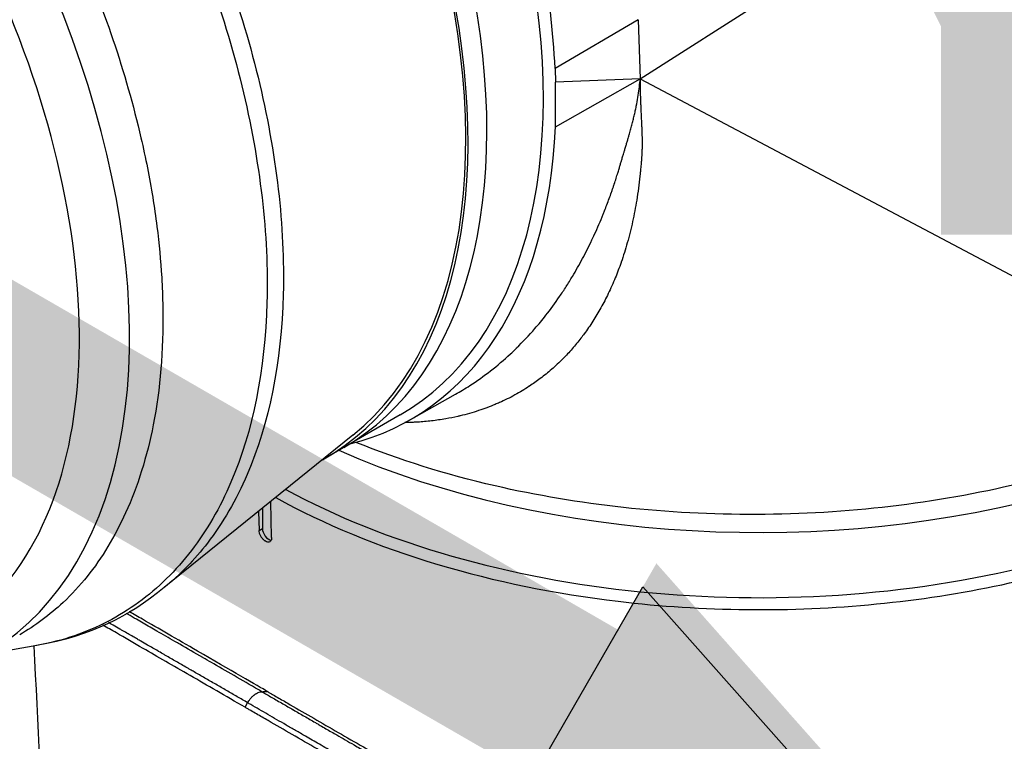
# Model space of a CAD drawing. Header units: millimetres. Extents: x 0 to 4378, y 0 to 2397.
# Tile 643 of 656: x 2618 to 2673, y 1906 to 1947. Entities that reach past the tile are written whole.
import ezdxf

# ---------------------------------------------------------------- set-up
doc = ezdxf.new("R2010")
doc.units = ezdxf.units.MM
doc.header["$LTSCALE"] = 0.2
doc.layers.add('01_Object Line', color=4, linetype='Continuous')
doc.layers.add('07_Special Line2', color=76, linetype='Continuous')
doc.layers.add('14_Mark', color=7, linetype='Continuous', true_color=0xe03c31)
doc.styles.add('Rainbow-5.0 Style', font='malgunsl.ttf')

# ---------------------------------------------------------------- blocks, each defined once
blk = doc.blocks.new('Blk$A18R2-0W24D')
for p, q in [((-84.977, 1084.592), (-52.41, 1105.354)), ((-85.085, 1087.921), (-89.78, 1085.162)), ((-85.085, 1087.921), (-84.977, 1084.592)), ((-89.78, 1085.162), (-89.755, 1084.396)), ((-89.755, 1081.881), (-84.977, 1084.592)), ((-84.977, 1084.592), (-89.755, 1084.396)), ((-84.977, 1084.592), (-51.064, 1066.629)), ((-89.755, 1081.881), (-89.755, 1084.396)), ((-98.026, 1065.334), (-95.397, 1066.814)), ((-105.924, 1065.989), (-105.927, 1065.987)), ((-98.516, 1065.647), (-102.759, 1063.198)), ((-106.866, 1065.445), (-106.867, 1065.445)), ((-101.181, 1064.502), (-111.813, 1055.922)), ((-105.761, 1058.733), (-105.807, 1060.769)), ((-106.492, 1060.216), (-106.468, 1059.141)), ((-106.278, 1060.389), (-106.278, 1059.251)), ((-106.468, 1059.141), (-106.278, 1059.251)), ((-114.081, 1054.534), (-114.083, 1054.535)), ((-113.92, 1054.637), (-113.921, 1054.638)), ((-115.035, 1053.992), (-115.036, 1053.993)), ((-115.34, 1053.84), (-115.341, 1053.84)), ((-119.005, 1052.658), (-121.943, 1052.122)), ((-107.261, 1049.175), (-107.114, 1049.429))]:
    blk.add_line(p, q)
for centre, major_axis, start_param, end_param in [((-118.016, 1099.422), (19.5, -33.775), 0, 3.141593), ((-121.198, 1097.585), (19.5, -33.775), 0, 3.141593), ((-122.259, 1096.973), (19.5, -33.775), 6.276472, 9.431491), ((-122.259, 1096.973), (19.408, -33.617), 0.0902, 2.343313), ((-141.351, 1085.95), (19.5, -33.775), 5.497787, 10.210176), ((-142.765, 1085.134), (-18.5, 32.043), 2.086336, 7.338442), ((-142.765, 1085.134), (15.738, -27.258), 0, 3.141593), ((-117.663, 1099.626), (19.759, -34.223), 6.121179, 7.017951), ((-78.277, 1081.541), (39, 0), 4.059541, 6.283185), ((-78.277, 1077.867), (39, 0), 3.958709, 6.283185), ((-125.441, 1095.136), (17.5, -30.311), 0.128875, 0.129098), ((-125.441, 1095.136), (17.5, -30.311), 0.064864, 0.064931), ((-78.277, 1082.766), (35.95, 0), 4.146838, 4.146856), ((-78.277, 1082.766), (-35.75, 0), 1.01204, 1.012056), ((-122.259, 1096.973), (17.975, -31.134), 6.138093, 6.13814), ((-122.259, 1096.973), (17.975, -31.134), 6.181498, 6.181607), ((-122.259, 1096.973), (19.5, -33.775), 6.031429, 6.031432), ((-105.925, 1059.047), (0.25, -0.433), 3.926991, 5.901437)]:
    blk.add_ellipse(centre, major_axis=major_axis, ratio=0.57735, start_param=start_param, end_param=end_param)
for points, knots in [([(-89.78, 1085.162), (-89.961, 1089.359), (-90.817, 1093.873), (-93.755, 1102.927), (-95.781, 1107.389), (-99.517, 1113.705), (-100.868, 1115.733), (-104.443, 1120.512), (-106.758, 1123.125), (-111.825, 1127.913), (-114.558, 1130), (-117.309, 1131.629)], [0.000001, 0.000001, 0.000001, 0.000001, 1.5059, 1.5059, 2.97435, 2.97435, 3.704759, 3.704759, 4.78473, 4.78473, 5.948679, 5.948679, 5.948679, 5.948679]), ([(-158.963, 1120.815), (-158.747, 1120.94), (-158.526, 1121.059), (-156.145, 1122.254), (-153.631, 1122.763), (-150.121, 1122.582), (-149.282, 1122.481), (-147.59, 1122.172), (-146.739, 1121.967), (-145.248, 1121.518), (-144.613, 1121.299), (-143.188, 1120.749), (-142.397, 1120.403), (-139.845, 1119.158), (-138.08, 1118.099), (-135.452, 1116.246), (-134.588, 1115.589), (-131.977, 1113.445), (-130.273, 1111.824), (-126.953, 1108.258), (-125.338, 1106.331), (-123.244, 1103.47), (-122.673, 1102.647), (-120.893, 1099.943), (-119.763, 1098.003), (-118.072, 1094.808), (-117.465, 1093.581), (-115.232, 1088.674), (-113.983, 1084.922), (-112.998, 1080.695), (-112.876, 1080.131), (-112.545, 1078.458), (-112.367, 1077.357), (-112.106, 1075.296), (-112.016, 1074.332), (-111.945, 1073.12), (-111.932, 1072.856), (-111.909, 1072.26), (-111.901, 1071.929), (-111.867, 1069.291), (-112.04, 1067.115), (-112.786, 1063.296), (-113.315, 1061.63), (-114.605, 1058.79), (-115.32, 1057.598), (-116.584, 1056.021), (-117.035, 1055.533), (-118.269, 1054.378), (-119.092, 1053.767), (-119.969, 1053.262)], [-15.239477, -15.239477, -15.239477, -15.239477, -15.108609, -15.108609, -13.849844, -13.849844, -13.463904, -13.463904, -13.089163, -13.089163, -12.81484, -12.81484, -12.477495, -12.477495, -11.730734, -11.730734, -11.361808, -11.361808, -10.602116, -10.602116, -9.828923, -9.828923, -9.52606, -9.52606, -8.853377, -8.853377, -8.441314, -8.441314, -7.222484, -7.222484, -7.034016, -7.034016, -6.660525, -6.660525, -6.323716, -6.323716, -6.229416, -6.229416, -6.109948, -6.109948, -5.270194, -5.270194, -4.520306, -4.520306, -3.848466, -3.848466, -3.513318, -3.513318, -2.988757, -2.988757, -2.988757, -2.988757]), ([(-128.239, 1118.29), (-125.143, 1115.656), (-122.172, 1112.498), (-118.09, 1107.171), (-116.744, 1105.215), (-114.267, 1101.196), (-113.138, 1099.139), (-111.095, 1094.934), (-110.174, 1092.764), (-108.607, 1088.457), (-107.958, 1086.319), (-106.925, 1082.074), (-106.539, 1079.948), (-106.066, 1075.86), (-105.973, 1073.89), (-106.125, 1068.201), (-106.818, 1064.734), (-108.671, 1060.421), (-109.417, 1059.138), (-111.155, 1056.875), (-112.161, 1055.887), (-114.375, 1054.278), (-115.579, 1053.653), (-117.559, 1052.972), (-118.27, 1052.786), (-119.004, 1052.652)], [0.0000101, 0.0000101, 0.0000101, 0.0000101, 0.1205223, 0.1205223, 0.1837668, 0.1837668, 0.2470112, 0.2470112, 0.3102557, 0.3102557, 0.3735002, 0.3735002, 0.4367446, 0.4367446, 0.4999891, 0.4999891, 0.6264781, 0.6264781, 0.6897225, 0.6897225, 0.752967, 0.752967, 0.8162115, 0.8162115, 0.8493915, 0.8493915, 0.8493915, 0.8493915]), ([(-126.673, 1118.239), (-123.823, 1115.725), (-121.09, 1112.776), (-117.202, 1107.701), (-115.852, 1105.741), (-113.37, 1101.713), (-112.239, 1099.652), (-110.191, 1095.437), (-109.268, 1093.262), (-107.698, 1088.945), (-107.047, 1086.802), (-106.011, 1082.548), (-105.625, 1080.417), (-105.15, 1076.32), (-105.057, 1074.346), (-105.21, 1068.645), (-105.904, 1065.17), (-107.762, 1060.847), (-108.509, 1059.561), (-110.104, 1057.485), (-110.921, 1056.643), (-111.813, 1055.923)], [-0.9999997, -0.9999997, -0.9999997, -0.9999997, -0.8874103, -0.8874103, -0.8234994, -0.8234994, -0.7595886, -0.7595886, -0.6956777, -0.6956777, -0.6317668, -0.6317668, -0.5678559, -0.5678559, -0.503945, -0.503945, -0.3761233, -0.3761233, -0.3122124, -0.3122124, -0.2591427, -0.2591427, -0.2591427, -0.2591427]), ([(-84.977, 1084.592), (-84.978, 1084.48), (-84.978, 1084.367), (-84.978, 1084.142), (-84.976, 1084.031), (-84.973, 1083.807), (-84.97, 1083.694), (-84.963, 1083.466), (-84.959, 1083.351), (-84.954, 1083.215), (-84.954, 1083.196), (-84.953, 1083.173), (-84.952, 1083.168), (-84.949, 1083.094), (-84.946, 1083.018), (-84.939, 1082.864), (-84.936, 1082.787), (-84.93, 1082.657), (-84.927, 1082.605), (-84.921, 1082.475), (-84.917, 1082.393), (-84.909, 1082.228), (-84.905, 1082.145), (-84.898, 1081.975), (-84.894, 1081.887), (-84.89, 1081.794), (-84.89, 1081.79), (-84.887, 1081.717), (-84.885, 1081.651), (-84.88, 1081.521), (-84.878, 1081.456), (-84.875, 1081.328), (-84.874, 1081.266), (-84.873, 1081.14), (-84.872, 1081.078), (-84.872, 1080.994), (-84.872, 1080.97), (-84.872, 1080.868), (-84.872, 1080.796), (-84.873, 1080.702), (-84.874, 1080.675), (-84.875, 1080.606), (-84.876, 1080.566), (-84.878, 1080.511), (-84.878, 1080.494), (-84.879, 1080.469), (-84.88, 1080.461), (-84.88, 1080.449), (-84.88, 1080.443), (-84.881, 1080.437), (-84.881, 1080.433), (-84.881, 1080.43), (-84.881, 1080.423), (-84.882, 1080.411), (-84.884, 1080.377), (-84.885, 1080.355), (-84.888, 1080.305), (-84.89, 1080.277), (-84.892, 1080.242), (-84.893, 1080.237), (-84.895, 1080.205), (-84.897, 1080.175), (-84.9, 1080.128), (-84.901, 1080.112), (-84.904, 1080.074), (-84.905, 1080.053), (-84.91, 1079.991), (-84.913, 1079.949), (-84.918, 1079.882), (-84.92, 1079.859), (-84.923, 1079.824), (-84.924, 1079.812), (-84.926, 1079.794), (-84.926, 1079.784), (-84.927, 1079.775), (-84.928, 1079.769), (-84.928, 1079.764), (-84.938, 1079.651), (-84.948, 1079.541), (-84.966, 1079.349), (-84.975, 1079.267), (-84.986, 1079.159), (-84.989, 1079.133), (-85.042, 1078.646), (-85.103, 1078.197), (-85.241, 1077.348), (-85.317, 1076.947), (-85.493, 1076.143), (-85.593, 1075.742), (-85.808, 1074.977), (-85.922, 1074.614), (-86.047, 1074.255), (-86.049, 1074.25), (-86.156, 1073.942), (-86.267, 1073.65), (-86.508, 1073.065), (-86.638, 1072.773), (-86.907, 1072.215), (-87.045, 1071.949), (-87.336, 1071.428), (-87.488, 1071.173), (-87.803, 1070.684), (-87.965, 1070.449), (-88.193, 1070.14), (-88.255, 1070.057), (-88.479, 1069.767), (-88.645, 1069.566), (-88.985, 1069.178), (-89.16, 1068.991), (-89.544, 1068.604), (-89.754, 1068.408), (-90.18, 1068.037), (-90.394, 1067.863), (-90.812, 1067.548), (-91.014, 1067.405), (-91.221, 1067.268), (-91.225, 1067.266), (-91.495, 1067.088), (-91.767, 1066.925), (-92.329, 1066.617), (-92.62, 1066.474), (-92.994, 1066.307), (-93.072, 1066.273), (-93.458, 1066.111), (-93.771, 1065.994), (-94.429, 1065.778), (-94.774, 1065.68), (-95.146, 1065.592), (-95.165, 1065.587), (-95.207, 1065.578), (-95.231, 1065.572), (-95.475, 1065.516), (-95.705, 1065.47), (-96.076, 1065.405), (-96.214, 1065.383), (-96.609, 1065.327), (-96.871, 1065.296), (-97.265, 1065.261), (-97.392, 1065.251), (-97.531, 1065.242), (-97.543, 1065.242), (-97.556, 1065.241), (-97.558, 1065.241), (-97.624, 1065.237), (-97.696, 1065.233), (-97.854, 1065.225), (-97.939, 1065.222), (-98.098, 1065.217), (-98.169, 1065.215), (-98.244, 1065.214)], [0, 0, 0, 0, 0.0077515, 0.0077515, 0.0151382, 0.0151382, 0.0224914, 0.0224914, 0.0298103, 0.0298103, 0.0310059, 0.0310059, 0.03125, 0.03125, 0.0375583, 0.0375583, 0.0433115, 0.0433115, 0.046875, 0.046875, 0.0521801, 0.0521801, 0.0572633, 0.0572633, 0.0622559, 0.0622559, 0.0625, 0.0625, 0.0656616, 0.0656616, 0.0690422, 0.0690422, 0.0725887, 0.0725887, 0.0764779, 0.0764779, 0.078125, 0.078125, 0.0835819, 0.0835819, 0.0859375, 0.0859375, 0.0898438, 0.0898438, 0.0917969, 0.0917969, 0.0927734, 0.0927734, 0.0932617, 0.0935059, 0.0935059, 0.09375, 0.09375, 0.0963252, 0.0963252, 0.0989531, 0.0989531, 0.1012001, 0.1012001, 0.1015625, 0.1015625, 0.1034275, 0.1034275, 0.1043487, 0.1043487, 0.1054688, 0.1054688, 0.1074219, 0.1074219, 0.1083984, 0.1083984, 0.1088867, 0.1088867, 0.1091309, 0.1092529, 0.1092529, 0.109375, 0.109375, 0.1171875, 0.1171875, 0.1230469, 0.1230469, 0.125, 0.125, 0.1573058, 0.1573058, 0.1875, 0.1875, 0.2192442, 0.2192442, 0.2495117, 0.2495117, 0.25, 0.25, 0.2720212, 0.2720212, 0.2955584, 0.2955584, 0.3185888, 0.3185888, 0.3423793, 0.3423793, 0.3661699, 0.3661699, 0.375, 0.375, 0.3978045, 0.3978045, 0.4210108, 0.4210108, 0.4480318, 0.4480318, 0.4748323, 0.4748323, 0.4995117, 0.4995117, 0.5, 0.5, 0.5273194, 0.5273194, 0.5552061, 0.5552061, 0.5625, 0.5625, 0.5910429, 0.5910429, 0.6213763, 0.6213763, 0.6230469, 0.6230469, 0.625, 0.625, 0.6448386, 0.6448386, 0.65625, 0.65625, 0.6769332, 0.6769332, 0.6865234, 0.6865234, 0.6873779, 0.6873779, 0.6875, 0.6875, 0.6962086, 0.6962086, 0.7049064, 0.7049064, 0.7112781, 0.7112781, 0.7112781, 0.7112781]), ([(-95.397, 1066.814), (-95.123, 1066.968), (-94.853, 1067.132), (-94.185, 1067.562), (-93.793, 1067.84), (-93.03, 1068.434), (-92.659, 1068.749), (-92.193, 1069.181), (-92.088, 1069.28), (-91.971, 1069.394), (-91.957, 1069.408), (-91.59, 1069.767), (-91.246, 1070.133), (-90.703, 1070.758), (-90.499, 1071.007), (-90.032, 1071.602), (-89.773, 1071.955), (-89.396, 1072.505), (-89.273, 1072.691), (-89.09, 1072.975), (-89.03, 1073.071), (-88.941, 1073.215), (-88.889, 1073.3), (-88.837, 1073.385), (-88.808, 1073.434), (-88.8, 1073.447), (-88.6, 1073.78), (-88.412, 1074.112), (-88.047, 1074.796), (-87.87, 1075.146), (-87.648, 1075.614), (-87.598, 1075.721), (-87.382, 1076.194), (-87.221, 1076.569), (-87.039, 1077.019), (-87.013, 1077.084), (-86.897, 1077.377), (-86.809, 1077.608), (-86.68, 1077.961), (-86.638, 1078.079), (-86.575, 1078.259), (-86.554, 1078.319), (-86.523, 1078.409), (-86.503, 1078.467), (-86.484, 1078.526), (-86.473, 1078.556), (-86.473, 1078.557), (-86.431, 1078.683), (-86.393, 1078.798), (-86.323, 1079.014), (-86.292, 1079.114), (-86.257, 1079.227), (-86.251, 1079.245), (-86.217, 1079.354), (-86.192, 1079.436), (-86.169, 1079.515), (-86.167, 1079.52), (-86.155, 1079.559), (-86.146, 1079.591), (-86.126, 1079.657), (-86.116, 1079.69), (-86.097, 1079.757), (-86.087, 1079.789), (-86.069, 1079.852), (-86.06, 1079.882), (-86.052, 1079.911), (-86.051, 1079.914), (-86.046, 1079.93), (-86.042, 1079.943), (-86.037, 1079.959), (-86.036, 1079.964), (-86.034, 1079.971), (-86.033, 1079.974), (-86.032, 1079.977), (-86.032, 1079.978), (-86.031, 1079.98), (-86.031, 1079.98), (-86.031, 1079.981), (-86.031, 1079.981), (-86.012, 1080.043), (-85.992, 1080.112), (-85.948, 1080.257), (-85.925, 1080.331), (-85.884, 1080.465), (-85.867, 1080.521), (-85.829, 1080.647), (-85.808, 1080.718), (-85.766, 1080.857), (-85.746, 1080.926), (-85.705, 1081.062), (-85.685, 1081.131), (-85.661, 1081.213), (-85.658, 1081.224), (-85.643, 1081.276), (-85.631, 1081.319), (-85.612, 1081.383), (-85.606, 1081.405), (-85.597, 1081.438), (-85.593, 1081.449), (-85.587, 1081.471), (-85.584, 1081.483), (-85.553, 1081.591), (-85.527, 1081.686), (-85.476, 1081.872), (-85.452, 1081.964), (-85.404, 1082.146), (-85.381, 1082.236), (-85.355, 1082.341), (-85.351, 1082.359), (-85.324, 1082.469), (-85.303, 1082.557), (-85.263, 1082.734), (-85.244, 1082.821), (-85.216, 1082.951), (-85.207, 1082.997), (-85.197, 1083.044), (-85.197, 1083.046), (-85.162, 1083.217), (-85.132, 1083.381), (-85.078, 1083.705), (-85.055, 1083.865), (-85.015, 1084.184), (-84.998, 1084.341), (-84.982, 1084.528), (-84.979, 1084.56), (-84.977, 1084.592)], [0.5128426, 0.5128426, 0.5128426, 0.5128426, 0.5382441, 0.5382441, 0.5762932, 0.5762932, 0.6140039, 0.6140039, 0.625, 0.625, 0.6264391, 0.6264391, 0.6639994, 0.6639994, 0.6875, 0.6875, 0.71875, 0.71875, 0.734375, 0.734375, 0.7421875, 0.7421875, 0.7460937, 0.7490234, 0.7490234, 0.75, 0.75, 0.7774387, 0.7774387, 0.8045542, 0.8045542, 0.8125, 0.8125, 0.8392831, 0.8392831, 0.84375, 0.84375, 0.859375, 0.859375, 0.8671875, 0.8671875, 0.8710937, 0.8710937, 0.8730469, 0.8748779, 0.8748779, 0.875, 0.875, 0.8797624, 0.8797624, 0.8845324, 0.8845324, 0.885526, 0.885526, 0.8903001, 0.8903001, 0.890625, 0.890625, 0.8928443, 0.8928443, 0.8954377, 0.8954377, 0.8984375, 0.8984375, 0.9019163, 0.9019163, 0.9023437, 0.9023437, 0.9042969, 0.9042969, 0.9052734, 0.9052734, 0.9057617, 0.9057617, 0.9060059, 0.9060059, 0.9061279, 0.9061279, 0.90625, 0.90625, 0.9126286, 0.9126286, 0.9181782, 0.9181782, 0.921875, 0.921875, 0.9260328, 0.9260328, 0.9296875, 0.9296875, 0.933063, 0.933063, 0.9335937, 0.9335937, 0.9355469, 0.9355469, 0.9365234, 0.9365234, 0.9370117, 0.9370117, 0.9375, 0.9375, 0.942143, 0.942143, 0.9469489, 0.9469489, 0.9520346, 0.9520346, 0.953125, 0.953125, 0.9586834, 0.9586834, 0.9648764, 0.9648764, 0.9685059, 0.9685059, 0.96875, 0.96875, 0.9782715, 0.9782715, 0.9879619, 0.9879619, 0.9979094, 0.9979094, 1, 1, 1, 1]), ([(-51.064, 1066.629), (-54.655, 1064.557), (-58.923, 1062.907), (-68.295, 1060.647), (-73.33, 1060.056), (-83.459, 1060.019), (-88.476, 1060.569), (-95.939, 1062.294), (-98.572, 1063.117), (-101.011, 1064.102)], [0.000001, 0.000001, 0.000001, 0.000001, 1.522969, 1.522969, 3.046516, 3.046516, 4.561701, 4.561701, 5.458724, 5.458724, 5.458724, 5.458724]), ([(-105.53, 1060.992), (-102.813, 1059.493), (-99.737, 1058.225), (-93.175, 1056.266), (-89.754, 1055.567), (-83.828, 1054.861), (-81.397, 1054.705), (-74.058, 1054.627), (-69.182, 1055.104), (-59.871, 1057.087), (-55.534, 1058.602), (-51.809, 1060.544)], [0.039583, 0.039583, 0.039583, 0.039583, 1.16744, 1.16744, 2.25065, 2.25065, 2.983249, 2.983249, 4.456103, 4.456103, 5.966518, 5.966518, 5.966518, 5.966518]), ([(-105.761, 1058.733), (-105.76, 1058.691), (-105.765, 1058.652), (-105.775, 1058.618), (-105.787, 1058.581), (-105.806, 1058.55), (-105.831, 1058.527), (-105.854, 1058.507), (-105.881, 1058.493), (-105.913, 1058.488), (-105.948, 1058.481), (-105.987, 1058.484), (-106.029, 1058.498), (-106.033, 1058.499), (-106.037, 1058.5), (-106.041, 1058.502), (-106.054, 1058.507), (-106.067, 1058.512), (-106.081, 1058.519), (-106.086, 1058.521), (-106.091, 1058.524), (-106.096, 1058.527), (-106.1, 1058.529), (-106.104, 1058.531), (-106.107, 1058.533), (-106.111, 1058.535), (-106.115, 1058.537), (-106.118, 1058.539), (-106.123, 1058.543), (-106.129, 1058.546), (-106.134, 1058.549), (-106.147, 1058.558), (-106.16, 1058.568), (-106.173, 1058.578), (-106.215, 1058.611), (-106.256, 1058.653), (-106.293, 1058.699), (-106.296, 1058.704), (-106.3, 1058.709), (-106.304, 1058.713), (-106.335, 1058.755), (-106.364, 1058.801), (-106.388, 1058.849), (-106.414, 1058.901), (-106.434, 1058.954), (-106.448, 1059.006), (-106.46, 1059.053), (-106.467, 1059.099), (-106.468, 1059.141)], [-0.1574555, -0.1574555, -0.1574555, -0.1574555, -0.1416604, -0.1416604, -0.1416604, -0.1241285, -0.1241285, -0.1241285, -0.108101, -0.108101, -0.108101, -0.0898829, -0.0898829, -0.0898829, -0.0880941, -0.0880941, -0.0880941, -0.0825129, -0.0825129, -0.0825129, -0.0802847, -0.0802847, -0.0802847, -0.0787283, -0.0787283, -0.0787283, -0.0771721, -0.0771721, -0.0771721, -0.0749441, -0.0749441, -0.0749441, -0.069364, -0.069364, -0.069364, -0.051146, -0.051146, -0.051146, -0.0493573, -0.0493573, -0.0493573, -0.03333, -0.03333, -0.03333, -0.0157983, -0.0157983, -0.0157983, -0.000001, -0.000001, -0.000001, -0.000001]), ([(-106.31, 1050.053), (-107.267, 1050.606), (-108.175, 1051.13), (-109.027, 1051.622), (-109.191, 1051.716), (-109.353, 1051.81), (-109.513, 1051.902), (-109.558, 1051.928), (-109.604, 1051.954), (-109.649, 1051.98), (-110.095, 1052.237), (-110.524, 1052.485), (-110.935, 1052.722), (-111.029, 1052.776), (-111.122, 1052.83), (-111.215, 1052.883), (-111.566, 1053.086), (-111.904, 1053.28), (-112.227, 1053.466), (-112.36, 1053.543), (-112.49, 1053.618), (-112.619, 1053.692), (-112.885, 1053.845), (-113.14, 1053.993), (-113.386, 1054.134), (-113.547, 1054.227), (-113.704, 1054.317), (-113.857, 1054.405), (-113.891, 1054.425), (-113.925, 1054.444), (-113.959, 1054.464)], [0, 0, 0, 0, 0.0537956, 0.0537956, 0.0537956, 0.0641526, 0.0641526, 0.0641526, 0.0671031, 0.0671031, 0.0671031, 0.0962427, 0.0962427, 0.0962427, 0.1029277, 0.1029277, 0.1029277, 0.1283424, 0.1283424, 0.1283424, 0.1387919, 0.1387919, 0.1387919, 0.1604613, 0.1604613, 0.1604613, 0.1747111, 0.1747111, 0.1747111, 0.177906, 0.177906, 0.177906, 0.177906]), ([(-105.995, 1050.062), (-106.526, 1050.368), (-108.146, 1051.304), (-111.117, 1053.019), (-112.151, 1053.615), (-113.302, 1054.28), (-113.546, 1054.421), (-113.782, 1054.557), (-113.785, 1054.559), (-113.789, 1054.561)], [-18.405376, -18.405376, -18.405376, -18.405376, -17.174018, -17.174018, -16.364664, -16.364664, -16.133716, -16.133716, -16.130046, -16.130046, -16.130046, -16.130046]), ([(-107.113, 1049.428), (-107.308, 1049.541), (-107.507, 1049.656), (-107.708, 1049.772), (-107.906, 1049.886), (-108.108, 1050.003), (-108.312, 1050.12), (-108.511, 1050.235), (-108.712, 1050.351), (-108.916, 1050.469), (-109.117, 1050.585), (-109.32, 1050.702), (-109.524, 1050.82), (-109.724, 1050.935), (-109.925, 1051.051), (-110.128, 1051.167), (-110.207, 1051.213), (-110.287, 1051.26), (-110.367, 1051.306), (-110.422, 1051.337), (-110.477, 1051.369), (-110.532, 1051.4), (-110.734, 1051.517), (-110.938, 1051.635), (-111.142, 1051.752), (-111.341, 1051.867), (-111.54, 1051.981), (-111.738, 1052.096), (-111.764, 1052.11), (-111.789, 1052.125), (-111.814, 1052.139), (-111.921, 1052.201), (-112.028, 1052.262), (-112.135, 1052.324), (-112.146, 1052.33), (-112.157, 1052.337), (-112.168, 1052.343), (-112.366, 1052.457), (-112.563, 1052.57), (-112.759, 1052.683), (-112.883, 1052.755), (-113.008, 1052.826), (-113.131, 1052.897), (-113.197, 1052.935), (-113.262, 1052.973), (-113.328, 1053.01), (-113.409, 1053.057), (-113.491, 1053.104), (-113.572, 1053.151), (-113.764, 1053.262), (-113.955, 1053.371), (-114.143, 1053.479), (-114.2, 1053.512), (-114.257, 1053.545), (-114.314, 1053.578), (-114.444, 1053.652), (-114.572, 1053.726), (-114.699, 1053.799), (-114.746, 1053.826), (-114.792, 1053.853), (-114.839, 1053.88), (-114.878, 1053.902), (-114.917, 1053.925), (-114.956, 1053.947)], [0.0000005, 0.0000005, 0.0000005, 0.0000005, 0.0158804, 0.0158804, 0.0158804, 0.0314941, 0.0314941, 0.0314941, 0.0466963, 0.0466963, 0.0466963, 0.0616667, 0.0616667, 0.0616667, 0.0762857, 0.0762857, 0.0762857, 0.0820479, 0.0820479, 0.0820479, 0.0859853, 0.0859853, 0.0859853, 0.1005462, 0.1005462, 0.1005462, 0.1147453, 0.1147453, 0.1147453, 0.1165521, 0.1165521, 0.1165521, 0.1241981, 0.1241981, 0.1241981, 0.125, 0.125, 0.125, 0.1391728, 0.1391728, 0.1391728, 0.1482001, 0.1482001, 0.1482001, 0.1529972, 0.1529972, 0.1529972, 0.1589987, 0.1589987, 0.1589987, 0.1732494, 0.1732494, 0.1732494, 0.1776036, 0.1776036, 0.1776036, 0.1875, 0.1875, 0.1875, 0.1911709, 0.1911709, 0.1911709, 0.194262, 0.194262, 0.194262, 0.194262]), ([(-107.261, 1049.175), (-108.357, 1049.808), (-109.391, 1050.405), (-111.312, 1051.514), (-112.198, 1052.026), (-113.543, 1052.802), (-114.045, 1053.092), (-114.777, 1053.515), (-115.031, 1053.661), (-115.273, 1053.801)], [-65.723049, -65.723049, -65.723049, -65.723049, -62.031487, -62.031487, -58.338756, -58.338756, -55.879853, -55.879853, -54.476672, -54.476672, -54.476672, -54.476672]), ([(-107.113, 1049.428), (-107.092, 1049.467), (-107.068, 1049.506), (-107.042, 1049.543), (-107.04, 1049.547), (-107.038, 1049.55), (-107.035, 1049.553), (-107.007, 1049.594), (-106.976, 1049.634), (-106.944, 1049.672), (-106.912, 1049.711), (-106.878, 1049.747), (-106.842, 1049.781), (-106.816, 1049.807), (-106.79, 1049.831), (-106.763, 1049.853), (-106.753, 1049.861), (-106.744, 1049.869), (-106.734, 1049.876), (-106.706, 1049.898), (-106.678, 1049.918), (-106.649, 1049.936), (-106.64, 1049.941), (-106.631, 1049.947), (-106.622, 1049.952), (-106.585, 1049.974), (-106.548, 1049.993), (-106.512, 1050.007), (-106.476, 1050.022), (-106.441, 1050.033), (-106.407, 1050.041), (-106.376, 1050.048), (-106.347, 1050.052), (-106.319, 1050.053), (-106.316, 1050.053), (-106.313, 1050.053), (-106.31, 1050.053)], [0, 0, 0, 0, 0.1149751, 0.1149751, 0.1149751, 0.125, 0.125, 0.125, 0.25, 0.25, 0.25, 0.375, 0.375, 0.375, 0.4673291, 0.4673291, 0.4673291, 0.5, 0.5, 0.5, 0.5947218, 0.5947218, 0.5947218, 0.625, 0.625, 0.625, 0.75, 0.75, 0.75, 0.875, 0.875, 0.875, 0.9880514, 0.9880514, 0.9880514, 0.9999992, 0.9999992, 0.9999992, 0.9999992]), ([(-106.31, 1050.053), (-106.126, 1049.947), (-105.939, 1049.839), (-105.748, 1049.729), (-105.547, 1049.613), (-105.341, 1049.494), (-105.131, 1049.373), (-104.941, 1049.263), (-104.746, 1049.15), (-104.548, 1049.036), (-104.542, 1049.033), (-104.537, 1049.029), (-104.531, 1049.026), (-104.33, 1048.91), (-104.126, 1048.792), (-103.917, 1048.671), (-103.713, 1048.554), (-103.506, 1048.434), (-103.294, 1048.312), (-103.237, 1048.278), (-103.179, 1048.245), (-103.121, 1048.212), (-103.088, 1048.192), (-103.054, 1048.173), (-103.02, 1048.153), (-102.913, 1048.091), (-102.806, 1048.029), (-102.697, 1047.967), (-102.497, 1047.851), (-102.294, 1047.734), (-102.088, 1047.615), (-101.771, 1047.431), (-101.446, 1047.244), (-101.113, 1047.052), (-101, 1046.986), (-100.886, 1046.92), (-100.771, 1046.854), (-100.572, 1046.739), (-100.37, 1046.622), (-100.166, 1046.504), (-100.143, 1046.491), (-100.119, 1046.477), (-100.095, 1046.463), (-99.922, 1046.363), (-99.747, 1046.262), (-99.57, 1046.16), (-99.485, 1046.111), (-99.4, 1046.061), (-99.315, 1046.012), (-99.311, 1046.01), (-99.308, 1046.008), (-99.304, 1046.006), (-99.277, 1045.99), (-99.247, 1045.973), (-99.217, 1045.955), (-99.186, 1045.938), (-99.155, 1045.92), (-99.127, 1045.903), (-99.091, 1045.882), (-99.059, 1045.864), (-99.038, 1045.852), (-98.982, 1045.819), (-98.931, 1045.79), (-98.875, 1045.758), (-98.845, 1045.741), (-98.815, 1045.723), (-98.784, 1045.705), (-98.707, 1045.661), (-98.628, 1045.615), (-98.547, 1045.568), (-98.374, 1045.468), (-98.192, 1045.363), (-98, 1045.252), (-97.807, 1045.14), (-97.605, 1045.023), (-97.393, 1044.901), (-97.181, 1044.779), (-96.96, 1044.651), (-96.729, 1044.517), (-96.501, 1044.385), (-96.263, 1044.247), (-96.015, 1044.104), (-95.951, 1044.068), (-95.887, 1044.031), (-95.823, 1043.993), (-95.577, 1043.851), (-95.323, 1043.704), (-95.059, 1043.552), (-94.936, 1043.481), (-94.812, 1043.409), (-94.685, 1043.335), (-94.547, 1043.256), (-94.407, 1043.174), (-94.264, 1043.092), (-94.055, 1042.971), (-93.842, 1042.848), (-93.623, 1042.721), (-93.341, 1042.558), (-93.05, 1042.39), (-92.751, 1042.217), (-92.701, 1042.188), (-92.65, 1042.159), (-92.599, 1042.129), (-92.525, 1042.086), (-92.45, 1042.043), (-92.374, 1041.999), (-92.158, 1041.874), (-91.938, 1041.747), (-91.713, 1041.617), (-91.601, 1041.552), (-91.488, 1041.487), (-91.374, 1041.421), (-91.328, 1041.394), (-91.282, 1041.367), (-91.235, 1041.341), (-91.224, 1041.334), (-91.213, 1041.328), (-91.202, 1041.321), (-91.182, 1041.31), (-91.158, 1041.296), (-91.133, 1041.282), (-91.107, 1041.267), (-91.081, 1041.252), (-91.062, 1041.24), (-91.044, 1041.23), (-91.031, 1041.223), (-91.028, 1041.221), (-90.987, 1041.197), (-90.938, 1041.169), (-90.879, 1041.135), (-90.82, 1041.1), (-90.752, 1041.061), (-90.674, 1041.016), (-90.622, 1040.986), (-90.565, 1040.953), (-90.504, 1040.918), (-90.474, 1040.901), (-90.444, 1040.883), (-90.412, 1040.865), (-90.315, 1040.808), (-90.208, 1040.747), (-90.092, 1040.679), (-89.974, 1040.611), (-89.846, 1040.537), (-89.709, 1040.458), (-89.57, 1040.378), (-89.421, 1040.292), (-89.262, 1040.2), (-89.101, 1040.107), (-88.93, 1040.008), (-88.749, 1039.903), (-88.679, 1039.863), (-88.608, 1039.822), (-88.536, 1039.78), (-88.494, 1039.755), (-88.452, 1039.731), (-88.409, 1039.706), (-88.254, 1039.617), (-88.093, 1039.523), (-87.925, 1039.426), (-87.71, 1039.302), (-87.484, 1039.171), (-87.247, 1039.034), (-87.009, 1038.897), (-86.761, 1038.753), (-86.503, 1038.604), (-86.443, 1038.569), (-86.383, 1038.535), (-86.322, 1038.499), (-86.257, 1038.462), (-86.191, 1038.424), (-86.124, 1038.385), (-85.861, 1038.233), (-85.588, 1038.075), (-85.304, 1037.911), (-85.087, 1037.785), (-84.864, 1037.656), (-84.636, 1037.524), (-84.372, 1037.372), (-84.101, 1037.215), (-83.823, 1037.054), (-83.684, 1036.974), (-83.543, 1036.892), (-83.4, 1036.809), (-83.328, 1036.768), (-83.256, 1036.726), (-83.184, 1036.685), (-83.157, 1036.669), (-83.131, 1036.654), (-83.104, 1036.638), (-83.094, 1036.633), (-83.085, 1036.627), (-83.075, 1036.622), (-83.058, 1036.612), (-83.035, 1036.598), (-83.014, 1036.586), (-82.995, 1036.575), (-82.978, 1036.565), (-82.969, 1036.56), (-82.942, 1036.545), (-82.939, 1036.543), (-82.924, 1036.534), (-82.826, 1036.478), (-82.72, 1036.416), (-82.606, 1036.35), (-82.48, 1036.277), (-82.344, 1036.199), (-82.199, 1036.115), (-82.193, 1036.111), (-82.187, 1036.108), (-82.181, 1036.104), (-82.026, 1036.015), (-81.86, 1035.919), (-81.683, 1035.817), (-81.504, 1035.713), (-81.314, 1035.603), (-81.113, 1035.487), (-80.91, 1035.369), (-80.695, 1035.245), (-80.469, 1035.115), (-80.236, 1034.979), (-79.99, 1034.837), (-79.733, 1034.689), (-79.479, 1034.542), (-79.214, 1034.389), (-78.939, 1034.23), (-78.657, 1034.067), (-78.364, 1033.897), (-78.059, 1033.721), (-77.765, 1033.551), (-77.46, 1033.374), (-77.145, 1033.192), (-76.97, 1033.091), (-76.793, 1032.989), (-76.612, 1032.884), (-76.393, 1032.757), (-76.169, 1032.628), (-75.941, 1032.496), (-75.827, 1032.43), (-75.711, 1032.363), (-75.595, 1032.296), (-75.537, 1032.262), (-75.478, 1032.229), (-75.42, 1032.195), (-75.397, 1032.181), (-75.368, 1032.165), (-75.341, 1032.149), (-75.337, 1032.147), (-75.333, 1032.144), (-75.329, 1032.142), (-75.297, 1032.124), (-75.268, 1032.107), (-75.251, 1032.097), (-75.248, 1032.095), (-75.245, 1032.094), (-75.243, 1032.092), (-74.928, 1031.91), (-74.608, 1031.725), (-74.282, 1031.537), (-74.167, 1031.47), (-74.051, 1031.403), (-73.934, 1031.335), (-73.514, 1031.092), (-73.086, 1030.845), (-72.65, 1030.593), (-72.226, 1030.347), (-71.795, 1030.098), (-71.357, 1029.845), (-71.086, 1029.688), (-70.812, 1029.529), (-70.535, 1029.369), (-70.378, 1029.278), (-70.22, 1029.187), (-70.061, 1029.095), (-69.634, 1028.848), (-69.202, 1028.599), (-68.765, 1028.346), (-68.341, 1028.1), (-67.912, 1027.853), (-67.479, 1027.602), (-67.303, 1027.5), (-67.126, 1027.398), (-66.948, 1027.295), (-66.701, 1027.152), (-66.453, 1027.009), (-66.204, 1026.865), (-65.784, 1026.622), (-65.359, 1026.376), (-64.932, 1026.13), (-64.515, 1025.888), (-64.095, 1025.646), (-63.673, 1025.402), (-63.626, 1025.374), (-63.578, 1025.347), (-63.53, 1025.319), (-63.514, 1025.31), (-63.498, 1025.301), (-63.483, 1025.292), (-63.072, 1025.054), (-62.659, 1024.815), (-62.244, 1024.576), (-61.999, 1024.434), (-61.754, 1024.292), (-61.508, 1024.15), (-61.103, 1023.916), (-60.696, 1023.681), (-60.289, 1023.445), (-60.229, 1023.41), (-60.169, 1023.376), (-60.109, 1023.341), (-59.649, 1023.075), (-59.188, 1022.808), (-58.726, 1022.541), (-58.272, 1022.278), (-57.817, 1022.015), (-57.362, 1021.752), (-57.318, 1021.727), (-57.274, 1021.701), (-57.231, 1021.676), (-56.826, 1021.442), (-56.422, 1021.209), (-56.019, 1020.975), (-55.578, 1020.721), (-55.138, 1020.466), (-54.7, 1020.213), (-54.587, 1020.148), (-54.475, 1020.083), (-54.362, 1020.018), (-54.046, 1019.835), (-53.731, 1019.653), (-53.417, 1019.471), (-52.996, 1019.228), (-52.577, 1018.985), (-52.161, 1018.745), (-52.003, 1018.654), (-51.847, 1018.563), (-51.69, 1018.473), (-51.477, 1018.35), (-51.265, 1018.227), (-51.054, 1018.105), (-51.016, 1018.083), (-50.978, 1018.061), (-50.94, 1018.039), (-50.874, 1018.001), (-50.807, 1017.962), (-50.741, 1017.924), (-50.637, 1017.864), (-50.534, 1017.804), (-50.43, 1017.744)], [0, 0, 0, 0, 0.011661, 0.011661, 0.011661, 0.0239333, 0.0239333, 0.0239333, 0.0350821, 0.0350821, 0.0350821, 0.0354059, 0.0354059, 0.0354059, 0.0467022, 0.0467022, 0.0467022, 0.0577534, 0.0577534, 0.0577534, 0.0607503, 0.0607503, 0.0607503, 0.0625, 0.0625, 0.0625, 0.0679972, 0.0679972, 0.0679972, 0.078125, 0.078125, 0.078125, 0.09375, 0.09375, 0.09375, 0.09908, 0.09908, 0.09908, 0.1083025, 0.1083025, 0.1083025, 0.109375, 0.109375, 0.109375, 0.1171875, 0.1171875, 0.1171875, 0.1209386, 0.1209386, 0.1209386, 0.1210938, 0.1210938, 0.1210938, 0.1222584, 0.1222584, 0.1222584, 0.123429, 0.123429, 0.123429, 0.1249139, 0.1249139, 0.1249139, 0.1290167, 0.1290167, 0.1290167, 0.1312453, 0.1312453, 0.1312453, 0.1368168, 0.1368168, 0.1368168, 0.1487201, 0.1487201, 0.1487201, 0.1606847, 0.1606847, 0.1606847, 0.1726306, 0.1726306, 0.1726306, 0.1844657, 0.1844657, 0.1844657, 0.1875, 0.1875, 0.1875, 0.1990051, 0.1990051, 0.1990051, 0.2043629, 0.2043629, 0.2043629, 0.2102046, 0.2102046, 0.2102046, 0.21875, 0.21875, 0.21875, 0.2297866, 0.2297866, 0.2297866, 0.2316491, 0.2316491, 0.2316491, 0.234375, 0.234375, 0.234375, 0.2421875, 0.2421875, 0.2421875, 0.2460938, 0.2460938, 0.2460938, 0.247666, 0.247666, 0.247666, 0.2480469, 0.2480469, 0.2480469, 0.2486974, 0.2486974, 0.2486974, 0.2493816, 0.2493816, 0.2493816, 0.25, 0.25, 0.25, 0.2582373, 0.2582373, 0.2582373, 0.2665183, 0.2665183, 0.2665183, 0.2721341, 0.2721341, 0.2721341, 0.2748552, 0.2748552, 0.2748552, 0.2832604, 0.2832604, 0.2832604, 0.2917918, 0.2917918, 0.2917918, 0.300406, 0.300406, 0.300406, 0.3091533, 0.3091533, 0.3091533, 0.3125, 0.3125, 0.3125, 0.3144351, 0.3144351, 0.3144351, 0.3214271, 0.3214271, 0.3214271, 0.3304153, 0.3304153, 0.3304153, 0.3394323, 0.3394323, 0.3394323, 0.3415145, 0.3415145, 0.3415145, 0.34375, 0.34375, 0.34375, 0.3525944, 0.3525944, 0.3525944, 0.359375, 0.359375, 0.359375, 0.3671875, 0.3671875, 0.3671875, 0.3710937, 0.3710937, 0.3710937, 0.3730469, 0.3730469, 0.3730469, 0.3737652, 0.3737652, 0.3737652, 0.3740234, 0.3740234, 0.3740234, 0.3744853, 0.3744853, 0.3744853, 0.3749146, 0.3749146, 0.3749146, 0.3763397, 0.3763397, 0.3763397, 0.3858084, 0.3858084, 0.3858084, 0.3962934, 0.3962934, 0.3962934, 0.396733, 0.396733, 0.396733, 0.4078902, 0.4078902, 0.4078902, 0.4192071, 0.4192071, 0.4192071, 0.4306891, 0.4306891, 0.4306891, 0.4425915, 0.4425915, 0.4425915, 0.4543333, 0.4543333, 0.4543333, 0.4663363, 0.4663363, 0.4663363, 0.4779481, 0.4779481, 0.4779481, 0.484375, 0.484375, 0.484375, 0.4921875, 0.4921875, 0.4921875, 0.4960937, 0.4960937, 0.4960937, 0.4980469, 0.4980469, 0.4980469, 0.4988177, 0.4988177, 0.4988177, 0.4989313, 0.4989313, 0.4989313, 0.4998287, 0.4998287, 0.4998287, 0.5, 0.5, 0.5, 0.5230626, 0.5230626, 0.5230626, 0.53125, 0.53125, 0.53125, 0.5607345, 0.5607345, 0.5607345, 0.589414, 0.589414, 0.589414, 0.6071965, 0.6071965, 0.6071965, 0.6173194, 0.6173194, 0.6173194, 0.6445007, 0.6445007, 0.6445007, 0.6708755, 0.6708755, 0.6708755, 0.6816182, 0.6816182, 0.6816182, 0.6965258, 0.6965258, 0.6965258, 0.7217089, 0.7217089, 0.7217089, 0.7462989, 0.7462989, 0.7462989, 0.7490766, 0.7490766, 0.7490766, 0.75, 0.75, 0.75, 0.7738919, 0.7738919, 0.7738919, 0.7880059, 0.7880059, 0.7880059, 0.8112513, 0.8112513, 0.8112513, 0.8146629, 0.8146629, 0.8146629, 0.8408928, 0.8408928, 0.8408928, 0.8667147, 0.8667147, 0.8667147, 0.8691987, 0.8691987, 0.8691987, 0.892148, 0.892148, 0.892148, 0.9172113, 0.9172113, 0.9172113, 0.9236579, 0.9236579, 0.9236579, 0.9417606, 0.9417606, 0.9417606, 0.9660294, 0.9660294, 0.9660294, 0.9751912, 0.9751912, 0.9751912, 0.987671, 0.987671, 0.987671, 0.9899061, 0.9899061, 0.9899061, 0.9938528, 0.9938528, 0.9938528, 1, 1, 1, 1]), ([(-105.995, 1050.062), (-105.958, 1050.04), (-105.942, 1050.031), (-105.891, 1050.001), (-105.864, 1049.986), (-105.785, 1049.94), (-105.733, 1049.91), (-105.574, 1049.818), (-105.468, 1049.757), (-105.147, 1049.572), (-104.931, 1049.447), (-104.277, 1049.07), (-103.833, 1048.813), (-102.474, 1048.028), (-101.54, 1047.489), (-99.946, 1046.569), (-99.298, 1046.195), (-97.769, 1045.312), (-96.882, 1044.8), (-95.475, 1043.988), (-94.962, 1043.691), (-93.857, 1043.054), (-93.267, 1042.713), (-91.998, 1041.98), (-91.321, 1041.589), (-88.831, 1040.152), (-87.023, 1039.108), (-82.856, 1036.702), (-80.51, 1035.348), (-75.6, 1032.513), (-73.045, 1031.037), (-69.289, 1028.869), (-68.001, 1028.125), (-66.11, 1027.033), (-65.477, 1026.668), (-63.493, 1025.523), (-62.176, 1024.762), (-59.38, 1023.148), (-57.919, 1022.304), (-55.625, 1020.98), (-54.753, 1020.476), (-53.033, 1019.483), (-52.191, 1018.997), (-51.179, 1018.413), (-50.978, 1018.297), (-50.661, 1018.114), (-50.514, 1018.029), (-50.268, 1017.887), (-50.137, 1017.811), (-49.871, 1017.658), (-49.804, 1017.619), (-49.44, 1017.409), (-49.308, 1017.333), (-49.106, 1017.216), (-49.035, 1017.175), (-48.843, 1017.064), (-48.724, 1016.995), (-48.446, 1016.835), (-48.294, 1016.747), (-47.93, 1016.537), (-47.695, 1016.401), (-46.52, 1015.723), (-45.625, 1015.206), (-44.33, 1014.458), (-43.887, 1014.203), (-42.647, 1013.487), (-41.9, 1013.055), (-40.61, 1012.311), (-40.056, 1011.991), (-39.348, 1011.582), (-39.14, 1011.462), (-38.57, 1011.133), (-38.251, 1010.948), (-37.759, 1010.664), (-37.578, 1010.56), (-37.343, 1010.424), (-37.282, 1010.389), (-37.277, 1010.386), (-37.277, 1010.386), (-37.277, 1010.386)], [0.000001, 0.000001, 0.000001, 0.000001, 0.015698, 0.015698, 0.031818, 0.031818, 0.064059, 0.064059, 0.128532, 0.128532, 0.257452, 0.257452, 0.515099, 0.515099, 1.03173, 1.03173, 1.376496, 1.376496, 1.83577, 1.83577, 2.097678, 2.097678, 2.396491, 2.396491, 2.737987, 2.737987, 3.650672, 3.650672, 4.866181, 4.866181, 6.274758, 6.274758, 7.036133, 7.036133, 7.4269, 7.4269, 8.279336, 8.279336, 9.300988, 9.300988, 9.960545, 9.960545, 10.647335, 10.647335, 10.810675, 10.810675, 10.926622, 10.926622, 11.059277, 11.059277, 11.195672, 11.195672, 11.271859, 11.271859, 11.313665, 11.313665, 11.383447, 11.383447, 11.476764, 11.476764, 11.651474, 11.651474, 12.36503, 12.36503, 12.758964, 12.758964, 13.517543, 13.517543, 14.21455, 14.21455, 14.534408, 14.534408, 15.158677, 15.158677, 15.738265, 15.738265, 16.275772, 16.275772, 16.296435, 16.296435, 16.296435, 16.296435]), ([(-50.392, 1016.605), (-50.955, 1016.931), (-51.533, 1017.266), (-52.716, 1017.95), (-53.322, 1018.301), (-54.562, 1019.018), (-55.196, 1019.386), (-56.49, 1020.135), (-57.151, 1020.517), (-58.497, 1021.296), (-59.183, 1021.693), (-60.442, 1022.421), (-61.01, 1022.75), (-61.716, 1023.159), (-61.848, 1023.235), (-62.617, 1023.68), (-63.262, 1024.053), (-64.578, 1024.815), (-65.25, 1025.204), (-66.621, 1025.997), (-67.321, 1026.402), (-68.34, 1026.992), (-68.654, 1027.173), (-69.487, 1027.656), (-70.009, 1027.958), (-70.908, 1028.478), (-71.283, 1028.695), (-71.948, 1029.08), (-72.238, 1029.248), (-72.976, 1029.675), (-73.427, 1029.936), (-74.133, 1030.345), (-74.389, 1030.493), (-74.834, 1030.75), (-75.023, 1030.86), (-75.258, 1030.996), (-75.303, 1031.022), (-75.376, 1031.064), (-75.409, 1031.083), (-75.474, 1031.121), (-75.507, 1031.14), (-75.547, 1031.163), (-75.559, 1031.17), (-75.57, 1031.176), (-75.571, 1031.177), (-75.743, 1031.277), (-75.924, 1031.381), (-76.297, 1031.597), (-76.489, 1031.708), (-76.888, 1031.939), (-77.095, 1032.059), (-77.523, 1032.307), (-77.744, 1032.435), (-78.201, 1032.699), (-78.436, 1032.835), (-78.917, 1033.114), (-79.164, 1033.257), (-79.67, 1033.55), (-79.93, 1033.7), (-80.46, 1034.007), (-80.731, 1034.164), (-81.193, 1034.431), (-81.38, 1034.539), (-81.867, 1034.822), (-82.173, 1034.998), (-82.784, 1035.352), (-83.089, 1035.529), (-83.419, 1035.72), (-83.437, 1035.73), (-83.748, 1035.91), (-84.049, 1036.084), (-84.657, 1036.437), (-84.965, 1036.615), (-85.539, 1036.947), (-85.804, 1037.101), (-86.389, 1037.439), (-86.711, 1037.626), (-87.362, 1038.003), (-87.691, 1038.193), (-88.252, 1038.518), (-88.481, 1038.65), (-89.052, 1038.98), (-89.396, 1039.18), (-89.872, 1039.456), (-90, 1039.529), (-90.369, 1039.743), (-90.612, 1039.884), (-90.928, 1040.066), (-90.999, 1040.108), (-91.143, 1040.191), (-91.215, 1040.233), (-91.359, 1040.317), (-91.431, 1040.358), (-91.536, 1040.418), (-91.57, 1040.438), (-91.643, 1040.481), (-91.683, 1040.504), (-92.112, 1040.752), (-92.495, 1040.974), (-93.246, 1041.409), (-93.614, 1041.622), (-94.346, 1042.045), (-94.709, 1042.255), (-95.43, 1042.673), (-95.787, 1042.88), (-96.501, 1043.292), (-96.856, 1043.498), (-97.559, 1043.905), (-97.907, 1044.106), (-98.598, 1044.506), (-98.941, 1044.704), (-99.509, 1045.033), (-99.738, 1045.165), (-100.267, 1045.471), (-100.564, 1045.643), (-100.882, 1045.827), (-100.91, 1045.843), (-101.235, 1046.032), (-101.526, 1046.2), (-102.098, 1046.53), (-102.378, 1046.693), (-102.932, 1047.013), (-103.204, 1047.17), (-103.599, 1047.398), (-103.727, 1047.472), (-104.041, 1047.654), (-104.226, 1047.761), (-104.589, 1047.97), (-104.767, 1048.073), (-105.119, 1048.277), (-105.292, 1048.377), (-105.634, 1048.574), (-105.802, 1048.672), (-106.134, 1048.863), (-106.298, 1048.958), (-106.619, 1049.143), (-106.778, 1049.235), (-106.993, 1049.359), (-107.053, 1049.394), (-107.113, 1049.428)], [0, 0, 0, 0, 0.0414469, 0.0414469, 0.0830494, 0.0830494, 0.1249008, 0.1249008, 0.1668944, 0.1668944, 0.2091227, 0.2091227, 0.2431558, 0.2431558, 0.2509379, 0.2509379, 0.2884331, 0.2884331, 0.3266289, 0.3266289, 0.3655753, 0.3655753, 0.3827867, 0.3827867, 0.4111135, 0.4111135, 0.4312236, 0.4312236, 0.4466558, 0.4466558, 0.4704458, 0.4704458, 0.4838416, 0.4838416, 0.4937454, 0.4937454, 0.4960937, 0.4960937, 0.4975622, 0.4975622, 0.4990924, 0.4990924, 0.4998798, 0.4998798, 0.5, 0.5, 0.515625, 0.515625, 0.530681, 0.530681, 0.5455116, 0.5455116, 0.5601173, 0.5601173, 0.5745008, 0.5745008, 0.5885568, 0.5885568, 0.6024334, 0.6024334, 0.616041, 0.616041, 0.625, 0.625, 0.6389674, 0.6389674, 0.6521907, 0.6521907, 0.6529348, 0.6529348, 0.6653133, 0.6653133, 0.6774557, 0.6774557, 0.6875, 0.6875, 0.6992974, 0.6992974, 0.7108979, 0.7108979, 0.71875, 0.71875, 0.7302216, 0.7302216, 0.734375, 0.734375, 0.7421875, 0.7421875, 0.7443878, 0.7443878, 0.7465782, 0.7465782, 0.7488369, 0.7488369, 0.75, 0.75, 0.7513839, 0.7513839, 0.7649249, 0.7649249, 0.7782838, 0.7782838, 0.7918729, 0.7918729, 0.8057075, 0.8057075, 0.8199553, 0.8199553, 0.8344527, 0.8344527, 0.849373, 0.849373, 0.8597114, 0.8597114, 0.8736746, 0.8736746, 0.875, 0.875, 0.8893851, 0.8893851, 0.9040038, 0.9040038, 0.9189904, 0.9189904, 0.9263298, 0.9263298, 0.937311, 0.937311, 0.9484587, 0.9484587, 0.959783, 0.959783, 0.9713927, 0.9713927, 0.9831792, 0.9831792, 0.9952444, 0.9952444, 1, 1, 1, 1]), ([(-49.901, 1016.057), (-49.933, 1016.076), (-49.965, 1016.095), (-50.031, 1016.133), (-50.062, 1016.151), (-50.16, 1016.207), (-50.226, 1016.245), (-50.422, 1016.359), (-50.554, 1016.434), (-50.775, 1016.562), (-50.864, 1016.614), (-51.31, 1016.871), (-51.673, 1017.081), (-52.289, 1017.436), (-52.538, 1017.58), (-53.125, 1017.919), (-53.465, 1018.116), (-54.27, 1018.58), (-54.738, 1018.851), (-55.85, 1019.493), (-56.501, 1019.868), (-58.051, 1020.763), (-58.962, 1021.29), (-60.432, 1022.138), (-60.976, 1022.452), (-62.157, 1023.134), (-62.796, 1023.503), (-63.793, 1024.079), (-64.143, 1024.281), (-65.301, 1024.949), (-66.121, 1025.423), (-67.91, 1026.456), (-68.883, 1027.017), (-71.006, 1028.243), (-72.163, 1028.911), (-73.97, 1029.955), (-74.605, 1030.321), (-76.452, 1031.388), (-77.68, 1032.097), (-80.094, 1033.49), (-81.277, 1034.173), (-83.521, 1035.469), (-84.577, 1036.079), (-86.574, 1037.231), (-87.511, 1037.772), (-90.097, 1039.265), (-91.751, 1040.22), (-94.634, 1041.885), (-95.861, 1042.593), (-97.988, 1043.822), (-98.891, 1044.343), (-100.445, 1045.24), (-101.104, 1045.621), (-102.727, 1046.557), (-103.676, 1047.106), (-105.058, 1047.903), (-105.51, 1048.164), (-106.176, 1048.549), (-106.396, 1048.676), (-106.723, 1048.865), (-106.831, 1048.927), (-106.993, 1049.021), (-107.047, 1049.052), (-107.127, 1049.098), (-107.154, 1049.114), (-107.207, 1049.144), (-107.234, 1049.16), (-107.261, 1049.175)], [-7.729646, -7.729646, -7.729646, -7.729646, -7.7105, -7.7105, -7.690784, -7.690784, -7.652085, -7.652085, -7.574411, -7.574411, -7.52262, -7.52262, -7.315388, -7.315388, -7.177354, -7.177354, -6.993313, -6.993313, -6.748015, -6.748015, -6.420978, -6.420978, -5.985072, -5.985072, -5.73644, -5.73644, -5.452577, -5.452577, -5.301087, -5.301087, -4.95462, -4.95462, -4.558517, -4.558517, -4.106103, -4.106103, -3.864795, -3.864795, -3.410322, -3.410322, -2.984789, -2.984789, -2.612354, -2.612354, -2.286343, -2.286343, -1.715455, -1.715455, -1.286664, -1.286664, -0.965099, -0.965099, -0.723763, -0.723763, -0.361864, -0.361864, -0.180905, -0.180905, -0.090468, -0.090468, -0.045241, -0.045241, -0.022623, -0.022623, -0.011312, -0.011312, -0.000001, -0.000001, -0.000001, -0.000001])]:
    blk.add_open_spline(points, degree=3, knots=knots)
for points in [[(-111.818, 1055.919), (-113.88, 1054.255), (-115.868, 1053.224), (-119.019, 1052.649)], [(-111.813, 1055.923), (-111.815, 1055.921), (-111.816, 1055.92), (-111.818, 1055.919)], [(-115.805, 1000.526), (-117.202, 1017.84), (-118.338, 1035.188), (-119.145, 1052.633)], [(-106.31, 1050.053), (-106.205, 1050.056), (-106.1, 1050.059), (-105.995, 1050.062)]]:
    blk.add_open_spline(points, degree=3)
blk = doc.blocks.new('A$C36afca62')
at = {"layer": '14_Mark'}
blk.add_hatch(color=256, dxfattribs=at).paths.add_polyline_path([(51.084, -29.494), (39.12, -16.002), (33.418, -25.878)])
for p in [(33.893, -25.055), (48.615, -28.068)]:
    blk.add_line(p, (38.645, -16.825), dxfattribs=at)
at = {"layer": '14_Mark', "const_width": 6}
blk.add_lwpolyline([(36.269, -20.94), (0, 0)], dxfattribs=at)
at = {"layer": '07_Special Line2', "insert": (43.221, 5.18), "char_height": 19.2, "attachment_point": 4, "style": 'Rainbow-5.0 Style'}
blk.add_mtext('{\\fMalgun Gothic Semilight|b1|i0|c129|p50;Y}', dxfattribs=at)

msp = doc.modelspace()

# ---------------------------------------------------------------- block references
at = {"xscale": 1.6, "yscale": 1.6, "zscale": 1.6}
msp.add_blockref('A$C36afca62', (2591.153, 1942.034), dxfattribs=at)
at = {"layer": '01_Object Line'}
msp.add_blockref('Blk$A18R2-0W24D', (2737.807, 859.146), dxfattribs=at)

doc.saveas('drawing.dxf')
